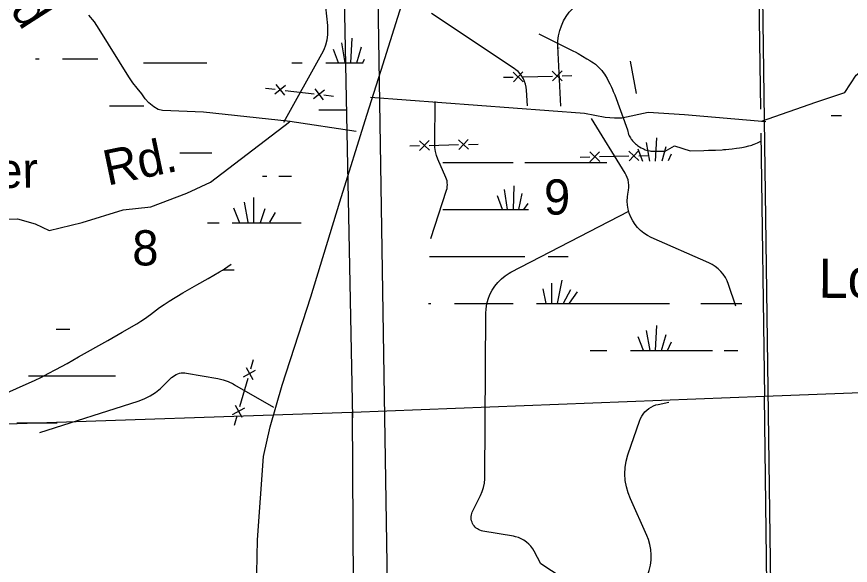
# Model space of a CAD drawing. Extents: x 2480962 to 2688785, y 277103 to 599240.
# Drawn here: x 2555391 to 2566050, y 484351 to 491360 of the extents above; entities that cross this region are included whole.
import ezdxf

# ---------------------------------------------------------------- set-up
doc = ezdxf.new("R2010")
doc.units = 0
for name, color, linetype in [('Divided_Highway', 7, 'Continuous'), ('Local Roads Improved', 7, 'Continuous'), ('Local Roads Paved', 7, 'Continuous'), ('Local Roads Related Text', 7, 'Continuous'), ('Narrow River Creek and Branch and Slough', 7, 'Continuous'), ('National Forest', 7, 'Continuous'), ('Section Lines', 7, 'Continuous'), ('Section Numbers', 7, 'Continuous'), ('Swamps', 7, 'Continuous'), ('Swamps Text', 7, 'Continuous'), ('Uninventoried Roads and Features', 7, 'Continuous'), ('US Routes Highway Center Lines', 7, 'Continuous')]:
    doc.layers.add(name, color=color, linetype=linetype)

msp = doc.modelspace()

# ---------------------------------------------------------------- linework, layer by layer
at = {"layer": 'Divided_Highway'}
msp.add_line((2560538.616, 459542.689), (2559790.472, 504995.814), dxfattribs=at)
at = {"layer": 'Local Roads Improved'}
for p, q in [((2556826.422, 490589.568), (2556445.4, 491201.359)), ((2558887.879, 490021.615), (2557781.423, 490139.413)), ((2559733.428, 489893.427), (2558883.672, 490019.512))]:
    msp.add_line(p, q, dxfattribs=at)
for points in [[(2556445.4, 491201.359), (2556384.688, 491293.446), (2556314.683, 491378.682), (2556314.513, 491378.868)], [(2564915.905, 490026.091), (2565610.226, 490269.522), (2565978.259, 490389.533), (2566126.778, 490613.659), (2566270.791, 490725.669), (2566378.393, 490733.808), (2566626.318, 490653.557), (2566730.327, 490653.557), (2566891.148, 490786.05), (2567176.612, 490820.035), (2567658.412, 490749.565), (2567954.438, 490725.563), (2568152.012, 490714.045), (2568376.032, 490578.032), (2568962.53, 490109.507), (2569586.587, 489541.456), (2569714.598, 489373.44), (2569802.606, 489165.421), (2569994.624, 488781.387), (2570178.641, 488597.37), (2570386.659, 488501.361)], [(2557781.423, 490139.413), (2557253.438, 490160.448), (2557200.85, 490173.069), (2557146.158, 490206.726), (2557080.949, 490259.314), (2557034.671, 490311.902), (2556990.497, 490375.008), (2556933.429, 490445.033), (2556876.78, 490516.213), (2556826.422, 490589.568)]]:
    msp.add_lwpolyline(points, dxfattribs=at)
at = {"layer": 'Local Roads Paved'}
for points in [[(2559913.708, 490333.528), (2562649.957, 490125.509), (2562913.981, 490077.504), (2563033.991, 490069.504), (2563130, 490069.504), (2563466.031, 490141.51), (2563930.073, 490109.507), (2564970.167, 490021.499)], [(2546579.793, 489678.694), (2547386.025, 489866.19), (2547723.518, 489931.814), (2548276.631, 489941.189), (2548726.621, 489931.814), (2549026.615, 489866.19), (2549532.854, 489584.947), (2549851.597, 489463.074), (2550001.594, 489416.2), (2550507.833, 488909.961), (2550685.954, 488703.716), (2553573.392, 488769.339), (2554679.618, 488769.339), (2555401.477, 488778.714), (2555626.473, 488713.09), (2555804.594, 488628.717), (2556226.46, 488731.84), (2556751.448, 488891.211), (2557107.691, 488928.711), (2557567.056, 489106.832), (2557867.049, 489247.454), (2558879.527, 490016.187)]]:
    msp.add_lwpolyline(points, dxfattribs=at)
at = {"layer": 'Narrow River Creek and Branch and Slough'}
for points in [[(2562068.936, 491140.106), (2562196.772, 491076.235), (2562324.708, 491012.568), (2562417.926, 490966.639), (2562511.189, 490920.78), (2562533.055, 490909.604), (2562570.741, 490889.006), (2562626.42, 490856.501), (2562681.91, 490823.443), (2562718.306, 490801.597), (2562745.051, 490784.554), (2562764.703, 490771.118), (2562779.173, 490760.555), (2562789.858, 490752.308), (2562805.59, 490739.34), (2562820.934, 490725.561), (2562835.487, 490711.332), (2562848.518, 490697.584), (2562871.466, 490670.826), (2562890.094, 490646.46), (2562905.397, 490624.491), (2562918.102, 490604.826), (2562938.991, 490569.558), (2562953.707, 490542.513), (2562974.592, 490501.232), (2562994.475, 490459.393), (2563008.599, 490428.819), (2563018.914, 490405.856), (2563026.402, 490388.557), (2563037.092, 490362.4), (2563201.911, 489915.441)], [(2563201.911, 489915.441), (2563215.916, 489856.288), (2563223.473, 489839.42), (2563230.653, 489825.138), (2563237.436, 489812.993), (2563243.797, 489802.629), (2563249.718, 489793.756), (2563255.19, 489786.139), (2563265.471, 489773.128), (2563273.813, 489763.628), (2563280.448, 489756.646), (2563291.047, 489746.392), (2563302.466, 489736.394), (2563316.203, 489725.303), (2563329.245, 489715.43), (2563354.116, 489698.342), (2563376.312, 489684.995), (2563396.054, 489674.611), (2563413.566, 489666.558), (2563429.067, 489660.333), (2563442.763, 489655.534), (2563467.019, 489648.642), (2563485.446, 489644.773), (2563499.393, 489642.627), (2563520.512, 489640.66), (2563541.862, 489640.238), (2563684.495, 489642.691), (2563801.007, 489708.426), (2564001.457, 489648.142), (2564175.786, 489651.141), (2564235.219, 489652.568), (2564324.33, 489655.992), (2564413.42, 489660.505), (2564429.295, 489661.52), (2564457.022, 489663.886), (2564498.533, 489668.369), (2564540.028, 489673.238), (2564593.022, 489679.945), (2564632.611, 489685.811), (2564662.229, 489690.733), (2564706.562, 489699.032), (2564750.807, 489708.528), (2564772.136, 489713.998), (2564790.488, 489719.612), (2564806.335, 489725.101), (2564820.057, 489730.307), (2564843.788, 489740.228), (2564861.389, 489748.261), (2564887.548, 489761.093), (2564913.514, 489774.656)], [(2555071.355, 486470.545), (2555435.506, 486630.007), (2555616.466, 486712.255), (2555706.141, 486755.145), (2555795.081, 486799.643), (2555892.889, 486851.133), (2556038.024, 486931.059), (2556182.564, 487012.129), (2556555.644, 487221.865), (2556741.247, 487328.3), (2556925.834, 487436.559), (2556979.064, 487469.868), (2557024.567, 487500.663), (2557102.647, 487556.943), (2557218.891, 487642.725), (2557277.963, 487684.164), (2557338.498, 487723.364), (2557515.713, 487830.465), (2557694.285, 487935.306), (2557838.366, 488016.693), (2557910.502, 488057.224), (2557982.189, 488098.583), (2558020.739, 488121.952), (2558049.296, 488140.034), (2558091.711, 488167.835), (2558133.802, 488196.185)]]:
    msp.add_lwpolyline(points, dxfattribs=at)
at = {"layer": 'National Forest'}
msp.add_line((2564631.794, 513006.26), (2565361.705, 460060.464), dxfattribs=at)
at = {"layer": 'Section Lines'}
for p, q in [((2559687.743, 486236.799), (2559582.949, 491607.864)), ((2564951.721, 486507.212), (2559686.482, 486301.346)), ((2559675.987, 486300.998), (2554446.492, 486127.538)), ((2559717.57, 481016.447), (2559686.482, 486301.346))]:
    msp.add_line(p, q, dxfattribs=at)
at = {"layer": 'Swamps'}
for p, q in [((2564877.638, 491811.023), (2564900.419, 490177.331)), ((2559592.454, 490769.978), (2559546.199, 491024.359)), ((2559663.454, 490769.929), (2559680.69, 491086.003)), ((2559507.381, 490770.066), (2559441.907, 490941.93)), ((2559740.14, 490770.108), (2559798.372, 490973.928)), ((2555977.69, 490819.356), (2556427.689, 490819.363)), ((2564904.683, 489871.547), (2564951.596, 486507.207)), ((2560838.228, 489496.826), (2561438.227, 489496.835)), ((2561438.227, 489496.835), (2561738.226, 489496.84)), ((2561888.226, 489496.842), (2562938.223, 489496.859)), ((2561744.398, 488896.861), (2561750.125, 489200.574)), ((2561603.914, 488897.826), (2561537.843, 489070.62)), ((2561666.236, 488896.904), (2561626.842, 489150.138)), ((2561811.497, 488896.653), (2561854.381, 489102.504)), ((2558298.106, 488989.974), (2558346.438, 488736.247)), ((2558418.928, 489050.386), (2558418.932, 488724.166)), ((2558165.202, 488917.478), (2558237.698, 488724.163)), ((2558563.916, 488905.402), (2558503.508, 488724.168)), ((2558696.822, 488857.075), (2558624.33, 488736.252)), ((2560838.236, 488896.827), (2561438.235, 488896.837)), ((2558147.616, 488724.162), (2558747.614, 488724.172)), ((2561438.242, 488296.839), (2561888.241, 488296.846)), ((2562229.191, 487955.414), (2562229.194, 487696.853)), ((2562362.095, 487991.662), (2562303.158, 487696.959)), ((2562120.451, 487882.919), (2562157.662, 487696.874)), ((2562470.836, 487870.842), (2562376.831, 487696.255)), ((2562555.413, 487846.679), (2562456.095, 487697.699)), ((2560988.251, 487696.833), (2561438.25, 487696.84)), ((2561438.25, 487696.84), (2561738.249, 487696.845)), ((2562038.249, 487696.85), (2563738.245, 487696.877)), ((2563559.762, 487096.908), (2563576.998, 487412.981)), ((2563403.688, 487097.044), (2563338.215, 487268.909)), ((2563488.762, 487096.957), (2563442.507, 487351.337)), ((2563636.448, 487097.087), (2563694.68, 487300.906)), ((2563713.043, 487097.01), (2563761.927, 487205.643)), ((2563238.254, 487096.871), (2564288.251, 487096.888)), ((2570228.565, 486706.632), (2564951.721, 486507.212)), ((2565014.987, 481430.329), (2564951.596, 486507.207))]:
    msp.add_line(p, q, dxfattribs=at)
for points in [[(2562325.978, 490952.488), (2562322.771, 490960.905)], [(2555631.119, 490819.35), (2555677.69, 490819.351)], [(2559816.736, 490770.032), (2559838.525, 490818.455)], [(2557010.733, 490769.855), (2557541.95, 490769.864)], [(2557541.95, 490769.864), (2557822.707, 490769.868)], [(2558907.515, 490769.885), (2559041.947, 490769.887)], [(2559341.946, 490769.892), (2559821.85, 490769.9)], [(2556577.696, 490219.367), (2557016.09, 490219.374)], [(2559253.379, 490169.892), (2559615.796, 490169.898)], [(2565806.519, 490096.903), (2565938.209, 490096.905)], [(2563560.756, 489515.678), (2563576.967, 489812.974)], [(2563485.799, 489513.08), (2563442.476, 489751.33)], [(2557477.702, 489619.383), (2557886.349, 489619.389)], [(2563398.696, 489510.06), (2563338.184, 489668.902)], [(2563642.54, 489518.512), (2563694.649, 489700.899)], [(2563723.637, 489520.613), (2563761.896, 489605.636)], [(2558534.777, 489324.166), (2558588.588, 489324.167)], [(2558744.443, 489321.552), (2558903.019, 489321.554)], [(2561873.693, 488896.346), (2561930.369, 488973.264)], [(2561438.235, 488896.837), (2561933.839, 488896.845)], [(2557830.731, 488724.157), (2557978.472, 488724.159)], [(2558747.614, 488724.172), (2559029.628, 488724.176)], [(2560670.834, 488296.826), (2561438.242, 488296.839)], [(2562188.241, 488296.851), (2562443.392, 488296.855)], [(2558033.085, 488124.162), (2558172.111, 488124.164)], [(2560655.947, 487696.828), (2560688.252, 487696.828)], [(2564138.244, 487696.883), (2564663.636, 487696.892)], [(2555896.821, 487369.578), (2556070.372, 487369.581)], [(2562724.544, 487096.863), (2562938.254, 487096.866)], [(2564438.251, 487096.89), (2564610.879, 487096.893)], [(2555540.608, 486769.574), (2556653.758, 486769.592)], [(2555390.616, 486169.573), (2555910.028, 486169.581)]]:
    msp.add_lwpolyline(points, dxfattribs=at)
at = {"layer": 'Uninventoried Roads and Features'}
for p, q in [((2559367.322, 491248.753), (2559324.096, 491652.17)), ((2561751.173, 490699.758), (2560696.611, 491402.67)), ((2558806.344, 490012.717), (2559292.92, 490884.087)), ((2562347.013, 490217.435), (2562311.894, 490983.452)), ((2563316.651, 490379.65), (2563239.719, 490793.198)), ((2562363.849, 490666.553), (2562241.909, 490538.567)), ((2561615.58, 490585.935), (2561740.543, 490588.957)), ((2561739.032, 490651.439), (2561867.018, 490529.498)), ((2561863.996, 490654.462), (2561742.055, 490526.476)), ((2561865.507, 490591.98), (2562240.397, 490601.048)), ((2562238.886, 490663.53), (2562366.872, 490541.589)), ((2562365.361, 490604.071), (2562490.324, 490607.094)), ((2558829.194, 490480.461), (2558690.446, 490370.92)), ((2558705.05, 490495.064), (2558814.591, 490356.317)), ((2558573.603, 490447.595), (2558697.748, 490432.992)), ((2558821.892, 490418.389), (2559194.326, 490374.579)), ((2559325.772, 490422.048), (2559187.024, 490312.507)), ((2559201.627, 490436.651), (2559311.169, 490297.904)), ((2559318.47, 490359.976), (2559442.615, 490345.373)), ((2561924.182, 490220.681), (2561910.996, 490423.166)), ((2560736.244, 489740.555), (2560740.05, 490276.921)), ((2563171.369, 489359.817), (2562740.606, 490057.44)), ((2560416.335, 489710.003), (2560541.298, 489713.025)), ((2560539.787, 489775.507), (2560667.773, 489653.566)), ((2560664.751, 489778.53), (2560542.81, 489650.544)), ((2560666.262, 489716.048), (2561041.152, 489725.116)), ((2561039.641, 489787.598), (2561167.627, 489665.657)), ((2561164.604, 489790.621), (2561042.664, 489662.635)), ((2561166.116, 489728.139), (2561291.079, 489731.162)), ((2562718.531, 489631.492), (2562846.517, 489509.551)), ((2562843.495, 489634.515), (2562721.554, 489506.529)), ((2563218.385, 489643.583), (2563346.371, 489521.642)), ((2563343.348, 489646.606), (2563221.408, 489518.62)), ((2560879.051, 489305.811), (2560777.821, 489537.755)), ((2562595.079, 489565.988), (2562720.042, 489569.01)), ((2562845.006, 489572.033), (2563219.896, 489581.101)), ((2563344.86, 489584.124), (2563469.823, 489587.147)), ((2560688.451, 488524.829), (2560887.24, 489142.102)), ((2563205.331, 489090.652), (2563214.025, 489142.954)), ((2561710.882, 488093.773), (2563216.044, 488874.308)), ((2564241.312, 488215.677), (2563502.694, 488540.763)), ((2564586.477, 487663.112), (2564493.203, 487940.09)), ((2561378.613, 485478.047), (2561388.236, 487565.753)), ((2558385.695, 486860.578), (2558420.589, 486980.609)), ((2558290.785, 486757.994), (2558445.71, 486843.131)), ((2558325.679, 486878.025), (2558410.816, 486723.1)), ((2557256.5, 486635.266), (2557372.463, 486748.107)), ((2557564.19, 486806.956), (2557961.684, 486736.217)), ((2558246.117, 486380.454), (2558350.8, 486740.547)), ((2558175.963, 486658.285), (2558675.453, 486371.285)), ((2555688.424, 486048.889), (2556944.625, 486448.389)), ((2563594.815, 486406.376), (2563729.685, 486434.299)), ((2558151.207, 486277.871), (2558306.133, 486363.007)), ((2558186.102, 486397.902), (2558271.238, 486242.976)), ((2558176.328, 486140.393), (2558211.223, 486260.423)), ((2563210.584, 485775.617), (2563354.062, 486194.209)), ((2561221.344, 485045.137), (2561321.707, 485242.739)), ((2563448.201, 484731.853), (2563237.605, 485198.645)), ((2561743.227, 484720.866), (2561350.405, 484788.217)), ((2562094.117, 484370.694), (2562008.794, 484529.665)), ((2563117.051, 483700.107), (2562094.117, 484370.694))]:
    msp.add_line(p, q, dxfattribs=at)
for points in [[(2562311.894, 490983.452), (2562312.33, 491050.068), (2562319.727, 491116.274), (2562334.004, 491181.344), (2562355.004, 491244.566), (2562382.498, 491305.245), (2562416.183, 491362.718), (2562455.693, 491416.356), (2562500.592, 491465.57), (2562550.389, 491509.821), (2562594.93, 491542.349)], [(2559292.92, 490884.087), (2559321.266, 490941.747), (2559343.43, 491002.056), (2559359.168, 491064.349), (2559368.309, 491127.947), (2559370.752, 491192.151), (2559367.322, 491248.753)], [(2561910.996, 490423.166), (2561906.575, 490460.647), (2561898.262, 490497.46), (2561886.145, 490533.204), (2561870.359, 490567.485), (2561851.076, 490599.927), (2561828.506, 490630.177), (2561802.9, 490657.901), (2561774.535, 490682.798), (2561751.173, 490699.758)], [(2560777.821, 489537.755), (2560759.493, 489586.572), (2560746.369, 489637.037), (2560738.591, 489688.597), (2560736.244, 489740.555)], [(2560887.24, 489142.102), (2560893.456, 489165.545), (2560897.188, 489189.509), (2560898.394, 489213.732), (2560897.061, 489237.948), (2560893.205, 489261.893), (2560886.867, 489285.303), (2560879.051, 489305.811)], [(2563214.025, 489142.954), (2563217.718, 489175.675), (2563217.969, 489208.602), (2563214.778, 489241.375), (2563208.178, 489273.635), (2563198.242, 489305.029), (2563185.08, 489335.211), (2563171.369, 489359.817)], [(2563502.694, 488540.763), (2563455.072, 488564.772), (2563410.222, 488593.628), (2563368.633, 488627.013), (2563330.761, 488664.564), (2563297.022, 488705.866), (2563267.785, 488750.469), (2563243.371, 488797.885), (2563224.046, 488847.592), (2563210.024, 488899.047), (2563201.457, 488951.686), (2563198.439, 489004.932), (2563201.003, 489058.201), (2563205.331, 489090.652)], [(2564493.203, 487940.09), (2564475.38, 487985.079), (2564452.953, 488027.957), (2564426.166, 488068.257), (2564395.315, 488105.535), (2564360.734, 488139.386), (2564322.806, 488169.435), (2564281.944, 488195.355), (2564241.312, 488215.677)], [(2561388.236, 487565.753), (2561391.799, 487628.235), (2561401.874, 487690.002), (2561418.351, 487750.377), (2561441.048, 487808.699), (2561469.717, 487864.329), (2561504.043, 487916.659), (2561543.652, 487965.113), (2561588.109, 488009.162), (2561636.926, 488048.321), (2561689.57, 488082.164), (2561710.882, 488093.773)], [(2557372.463, 486748.107), (2557389.763, 486763.261), (2557408.552, 486776.524), (2557428.624, 486787.75), (2557449.76, 486796.817), (2557471.726, 486803.625), (2557494.285, 486808.099), (2557517.188, 486810.19), (2557540.184, 486809.877), (2557563.022, 486807.161), (2557564.19, 486806.956)], [(2557961.684, 486736.217), (2558029.322, 486720.488), (2558094.944, 486697.776), (2558157.834, 486668.328), (2558175.963, 486658.285)], [(2556944.625, 486448.389), (2557022.096, 486477.573), (2557096.091, 486514.695), (2557165.801, 486559.348), (2557230.462, 486611.043), (2557256.5, 486635.266)], [(2563354.062, 486194.209), (2563366.72, 486225.663), (2563382.595, 486255.623), (2563401.516, 486283.759), (2563423.273, 486309.762), (2563447.631, 486333.349), (2563474.32, 486354.261), (2563503.048, 486372.269), (2563533.501, 486387.175), (2563565.346, 486398.816), (2563594.815, 486406.376)], [(2563237.605, 485198.645), (2563207.801, 485275.159), (2563186.157, 485354.368), (2563172.912, 485435.406), (2563168.21, 485517.384), (2563172.103, 485599.405), (2563184.548, 485680.569), (2563205.409, 485759.988), (2563210.584, 485775.617)], [(2561321.707, 485242.739), (2561343.993, 485292.967), (2561360.906, 485345.248), (2561372.261, 485399.012), (2561377.935, 485453.667), (2561378.613, 485478.047)], [(2561350.405, 484788.217), (2561332.17, 484792.336), (2561314.464, 484798.339), (2561297.484, 484806.16), (2561281.414, 484815.713), (2561266.43, 484826.893), (2561252.697, 484839.579), (2561240.366, 484853.629), (2561229.57, 484868.893), (2561220.429, 484885.201), (2561213.043, 484902.376), (2561207.493, 484920.228), (2561203.839, 484938.563), (2561202.121, 484957.178), (2561202.36, 484975.872), (2561204.551, 484994.439), (2561208.67, 485012.674), (2561214.673, 485030.38), (2561221.344, 485045.137)], [(2562008.794, 484529.665), (2561988.56, 484563.045), (2561964.946, 484594.129), (2561938.213, 484622.572), (2561908.654, 484648.067), (2561876.591, 484670.331), (2561842.377, 484689.122), (2561806.386, 484704.234), (2561769.012, 484715.501), (2561743.227, 484720.866)], [(2563426.911, 484161.958), (2563455.852, 484222.469), (2563478.31, 484285.672), (2563494.038, 484350.876), (2563502.865, 484417.368), (2563504.692, 484484.418), (2563499.501, 484551.291), (2563487.348, 484617.255), (2563468.366, 484681.589), (2563448.201, 484731.853)]]:
    msp.add_lwpolyline(points, dxfattribs=at)
at = {"layer": 'US Routes Highway Center Lines'}
msp.add_lwpolyline([(2558393.126, 476542.574), (2558360.587, 478538.276), (2558306.356, 479405.972), (2558338.895, 480458.054), (2558360.587, 481564.367), (2558414.818, 483006.912), (2558458.203, 484037.302), (2558469.049, 484677.228), (2558544.972, 485740.156), (2558631.742, 486119.773), (2558783.589, 486651.237), (2559152.36, 487779.242), (2559521.131, 488994.017), (2559868.209, 490100.33), (2560052.595, 490675.179), (2560692.521, 492714.265)], dxfattribs=at)

# ---------------------------------------------------------------- texts
at = {"layer": 'Local Roads Related Text'}
for s, rotation, p in [('Road', 302.6120639, (2554702.478, 492382.946)), ('Rd.', 11.8068417, (2556551.26, 489199.962)), ('Hamp   Farmer', 1.1543583, (2551623.961, 489096.919))]:
    msp.add_text(s, height=450, rotation=rotation, dxfattribs=at).set_placement(p)
at = {"layer": 'Section Numbers'}
for s, p in [('9', (2562133.115, 488831.476)), ('8', (2556869.041, 488181.653))]:
    msp.add_text(s, height=450, rotation=359.9794083, dxfattribs=at).set_placement(p)
at = {"layer": 'Swamps Text'}
msp.add_text('Logging', height=500, rotation=359.9502194, dxfattribs=at).set_placement((2565643.766, 487768.062))

doc.saveas('drawing.dxf')
